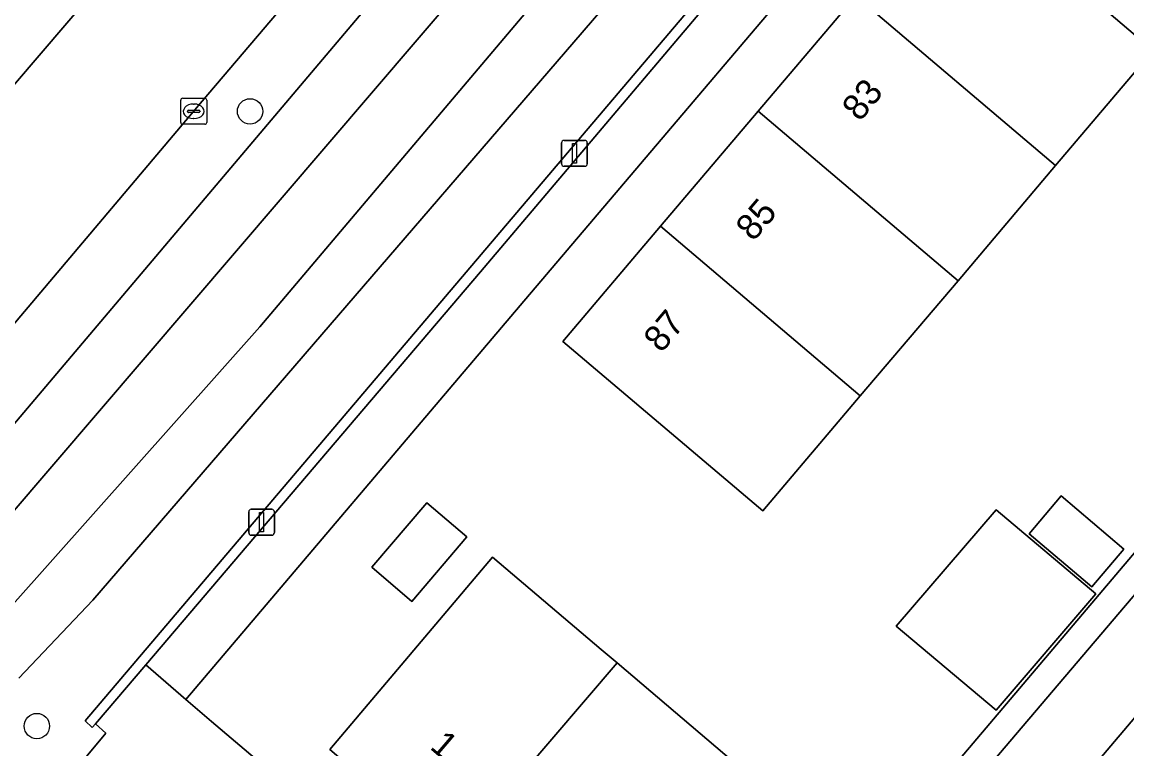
# Model space of a CAD drawing. Extents: x 156412 to 157779, y 382335 to 383768.
# Drawn here: x 156836.83 to 156879.42, y 382515.61 to 382543.62 of the extents above; entities that cross this region are included whole.
import ezdxf

# ---------------------------------------------------------------- set-up
doc = ezdxf.new("R2010")
doc.units = 0
for name, color, linetype in [('IMGEO_Berm_groen', 7, 'Continuous'), ('IMGEO_Boom', 7, 'Continuous'), ('IMGEO_Erf', 7, 'Continuous'), ('IMGEO_Groenvoorziening', 7, 'Continuous'), ('IMGEO_Haag', 7, 'Continuous'), ('IMGEO_Kolk', 7, 'Continuous'), ('IMGEO_Lichtmast', 7, 'Continuous'), ('IMGEO_Oever', 7, 'Continuous'), ('IMGEO_Pand', 7, 'Continuous'), ('IMGEO_Pand_nummerreeks', 7, 'Continuous'), ('IMGEO_Rijbaan_lokaal_gesloten', 7, 'Continuous'), ('IMGEO_Rijbaan_lokaal_open', 7, 'Continuous'), ('IMGEO_Voetpad_open', 7, 'Continuous'), ('IMGEO_Waterloop', 7, 'Continuous')]:
    doc.layers.add(name, color=color, linetype=linetype)

msp = doc.modelspace()

# ---------------------------------------------------------------- linework, layer by layer
at = {"layer": 'IMGEO_Berm_groen'}
msp.add_lwpolyline([(156840.532, 382545.9), (156836.723, 382549.204), (156832.703, 382544.406), (156836.503, 382541.171)], close=True, dxfattribs=at)
at = {"layer": 'IMGEO_Boom'}
for centre in [(156845.62, 382540.18), (156837.401, 382516.492)]:
    msp.add_circle(centre, 0.489, dxfattribs=at)
at = {"layer": 'IMGEO_Erf'}
for points in [[(156889.706, 382534.959), (156880.515, 382542.619), (156880.439, 382542.53), (156876.672, 382538.09), (156872.912, 382533.651), (156869.14, 382529.214), (156865.381, 382524.784), (156857.671, 382531.315), (156861.441, 382535.754), (156865.211, 382540.192), (156868.976, 382544.626), (156872.745, 382549.063), (156872.852, 382549.189), (156871.178, 382550.544), (156856.03, 382532.704), (156843.15, 382517.517), (156844.136, 382516.672), (156861.628, 382501.843)], [(156851.857, 382521.298), (156850.316, 382522.613), (156852.437, 382525.097), (156853.977, 382523.781)], [(156875.652, 382523.901), (156876.889, 382525.359), (156879.3, 382523.314), (156878.063, 382521.856)], [(156878.228, 382521.59), (156874.377, 382517.11), (156870.528, 382520.343), (156874.379, 382524.823)], [(156859.153, 382519.446), (156859.768, 382518.924), (156864.531, 382514.88), (156867.043, 382512.747), (156861.953, 382506.75), (156859.41, 382508.896), (156858.229, 382507.516), (156853.442, 382511.533), (156848.695, 382515.595), (156854.97, 382522.997)]]:
    msp.add_lwpolyline(points, close=True, dxfattribs=at)
at = {"layer": 'IMGEO_Groenvoorziening'}
msp.add_lwpolyline([(156833.429, 382523.914), (156834.624, 382525.907), (156865.157, 382561.969), (156883.467, 382582.632), (156881.147, 382584.59), (156855.391, 382554.226), (156843.769, 382540.567), (156831.328, 382525.852), (156828.33, 382522.305), (156828.27, 382522.229), (156828.21, 382522.153), (156838.048, 382513.792), (156840.059, 382516.222), (156839.658, 382516.575), (156839.538, 382516.434), (156839.257, 382516.694), (156890.335, 382576.835), (156888.158, 382578.673), (156866.603, 382552.72), (156839.563, 382521.34), (156836.701, 382518.344)], dxfattribs=at)
msp.add_lwpolyline([(156890.6, 382576.611), (156890.335, 382576.835), (156839.257, 382516.694), (156839.538, 382516.434), (156839.658, 382516.575), (156841.596, 382518.849), (156854.504, 382533.997)], close=True, dxfattribs=at)
at = {"layer": 'IMGEO_Haag'}
msp.add_lwpolyline([(156890.6, 382576.611), (156890.335, 382576.835), (156839.257, 382516.694), (156839.538, 382516.434), (156839.658, 382516.575), (156841.596, 382518.849), (156854.504, 382533.997)], close=True, dxfattribs=at)
at = {"layer": 'IMGEO_Kolk'}
for p, q in [((156842.947, 382539.757), (156842.947, 382540.609)), ((156843.022, 382540.683), (156843.874, 382540.683)), ((156843.435, 382540.463), (156843.46, 382540.463)), ((156843.948, 382540.609), (156843.948, 382539.757)), ((156843.206, 382540.177), (156843.206, 382540.189)), ((156843.644, 382540.14), (156843.246, 382540.14)), ((156843.249, 382540.226), (156843.647, 382540.226)), ((156843.458, 382539.903), (156843.433, 382539.903)), ((156843.69, 382540.189), (156843.69, 382540.177)), ((156843.874, 382539.683), (156843.022, 382539.683))]:
    msp.add_line(p, q, dxfattribs=at)
for points in [[(156842.947, 382539.757), (156842.947, 382540.609)], [(156843.022, 382540.683), (156843.874, 382540.683)], [(156843.948, 382540.609), (156843.948, 382539.757)], [(156843.874, 382539.683), (156843.022, 382539.683)]]:
    msp.add_lwpolyline(points, dxfattribs=at)
for centre, radius, start, end in [((156843.024, 382540.607), 0.0765, 91.552, 178.448), ((156843.024, 382540.607), 0.0765, 91.552, 178.448), ((156843.872, 382540.607), 0.0765, 1.552, 88.448), ((156843.872, 382540.607), 0.0765, 1.552, 88.448), ((156843.246, 382540.186), 0.0403, 85.8775, 175.7526), ((156843.243, 382540.176), 0.0366, 178.938, 274.7102), ((156843.647, 382540.183), 0.043, 264.8664, 352.4533), ((156843.651, 382540.188), 0.0386, 1.7309, 96.639), ((156843.024, 382539.759), 0.0765, 181.552, 268.448), ((156843.024, 382539.759), 0.0765, 181.552, 268.448), ((156843.872, 382539.759), 0.0765, 271.552, 358.448), ((156843.872, 382539.759), 0.0765, 271.552, 358.448)]:
    msp.add_arc(centre, radius, start, end, dxfattribs=at)
for centre, major_axis, ratio, start_param, end_param in [((156843.434, 382540.183), (-0.387, 0.002), 0.722429, 4.712389, 7.853982), ((156843.459, 382540.183), (-0.39, 0.002), 0.717154, 1.570796, 4.712389)]:
    msp.add_ellipse(centre, major_axis=major_axis, ratio=ratio, start_param=start_param, end_param=end_param, dxfattribs=at)
at = {"layer": 'IMGEO_Lichtmast'}
for p, q in [((156857.727, 382539.063), (156858.517, 382539.063)), ((156858.517, 382539.063), (156857.727, 382539.063)), ((156857.627, 382538.163), (156857.627, 382538.963)), ((156857.627, 382538.963), (156857.627, 382538.163)), ((156858.617, 382538.963), (156858.617, 382538.163)), ((156858.617, 382538.163), (156858.617, 382538.963)), ((156858.517, 382538.063), (156857.727, 382538.063)), ((156857.727, 382538.063), (156858.517, 382538.063)), ((156845.568, 382523.946), (156845.568, 382524.746)), ((156845.568, 382524.746), (156845.568, 382523.946)), ((156845.668, 382524.846), (156846.458, 382524.846)), ((156846.458, 382524.846), (156845.668, 382524.846)), ((156846.558, 382524.746), (156846.558, 382523.946)), ((156846.558, 382523.946), (156846.558, 382524.746)), ((156846.458, 382523.846), (156845.668, 382523.846)), ((156845.668, 382523.846), (156846.458, 382523.846))]:
    msp.add_line(p, q, dxfattribs=at)
for points in [[(156858.047, 382538.938), (156858.197, 382538.938), (156858.197, 382538.188), (156858.047, 382538.188), (156858.047, 382538.938)], [(156845.988, 382524.721), (156846.138, 382524.721), (156846.138, 382523.971), (156845.988, 382523.971), (156845.988, 382524.721)]]:
    msp.add_lwpolyline(points, dxfattribs=at)
for centre, start, end in [((156857.727, 382538.963), 90, 180), ((156857.727, 382538.963), 90, 180), ((156858.517, 382538.963), 0, 90), ((156858.517, 382538.963), 360, 90), ((156857.727, 382538.163), 180, 270), ((156857.727, 382538.163), 180, 270), ((156858.517, 382538.163), 270, 0), ((156858.517, 382538.163), 270, 0), ((156845.668, 382524.746), 90, 180), ((156845.668, 382524.746), 90, 180), ((156846.458, 382524.746), 0, 90), ((156846.458, 382524.746), 360, 90), ((156845.668, 382523.946), 180, 270), ((156845.668, 382523.946), 180, 270), ((156846.458, 382523.946), 270, 0), ((156846.458, 382523.946), 270, 0)]:
    msp.add_arc(centre, 0.1, start, end, dxfattribs=at)
at = {"layer": 'IMGEO_Oever'}
for points in [[(156883.467, 382582.632), (156865.157, 382561.969), (156834.624, 382525.907), (156833.429, 382523.914), (156832.515, 382522.224)], [(156836.701, 382518.344), (156839.563, 382521.34), (156866.603, 382552.72), (156888.158, 382578.673), (156883.467, 382582.632)]]:
    msp.add_lwpolyline(points, dxfattribs=at)
msp.add_lwpolyline([(156885.526, 382578.584), (156845.993, 382531.875), (156836.354, 382521.047), (156834.528, 382522.47), (156883.743, 382579.943)], close=True, dxfattribs=at)
at = {"layer": 'IMGEO_Pand'}
for points in [[(156868.976, 382544.626), (156876.672, 382538.09), (156880.439, 382542.53), (156872.745, 382549.063)], [(156868.976, 382544.626), (156865.211, 382540.192), (156872.912, 382533.651), (156876.672, 382538.09)], [(156865.211, 382540.192), (156861.441, 382535.754), (156869.14, 382529.214), (156872.912, 382533.651)], [(156861.441, 382535.754), (156857.671, 382531.315), (156865.381, 382524.784), (156869.14, 382529.214)], [(156851.857, 382521.298), (156853.977, 382523.781), (156852.437, 382525.097), (156850.316, 382522.613)], [(156878.063, 382521.856), (156879.3, 382523.314), (156876.889, 382525.359), (156875.652, 382523.901)], [(156878.228, 382521.59), (156874.379, 382524.823), (156870.528, 382520.343), (156874.377, 382517.11)], [(156859.768, 382518.924), (156859.153, 382519.446), (156854.97, 382522.997), (156848.695, 382515.595), (156853.442, 382511.533)], [(156859.768, 382518.924), (156853.442, 382511.533), (156858.229, 382507.516), (156859.41, 382508.896), (156864.531, 382514.88)]]:
    msp.add_lwpolyline(points, close=True, dxfattribs=at)
at = {"layer": 'IMGEO_Rijbaan_lokaal_gesloten'}
for points in [[(156843.769, 382540.567), (156855.391, 382554.226), (156881.147, 382584.59), (156882.125, 382585.743), (156886.737, 382591.18), (156882.151, 382594.939), (156877.63, 382589.57), (156876.576, 382588.318), (156874.901, 382586.342), (156874.085, 382585.379), (156872.413, 382583.407), (156871.722, 382582.592), (156870.026, 382580.591)], [(156840.532, 382545.9), (156836.503, 382541.171), (156833.261, 382537.329), (156832.562, 382536.501), (156829.365, 382532.712), (156824.005, 382526.416), (156823.493, 382525.815), (156822.03, 382524.083), (156817.149, 382518.304), (156812.057, 382512.315), (156807.197, 382506.592), (156806.531, 382505.808), (156804.886, 382503.871), (156800.842, 382499.119), (156796.053, 382493.441), (156792.11, 382488.95)], [(156828.21, 382522.153), (156828.27, 382522.229), (156828.33, 382522.305), (156831.328, 382525.852), (156843.769, 382540.567)]]:
    msp.add_lwpolyline(points, dxfattribs=at)
at = {"layer": 'IMGEO_Rijbaan_lokaal_open'}
msp.add_lwpolyline([(156934.819, 382486.732), (156907.746, 382454.691), (156910.21, 382452.579), (156914.173, 382457.263), (156942.158, 382490.336), (156944.379, 382492.961), (156905.035, 382526.295), (156892.664, 382536.77), (156890.546, 382534.28), (156858.4, 382496.484), (156860.796, 382494.49), (156888.054, 382526.647)], dxfattribs=at)
at = {"layer": 'IMGEO_Voetpad_open'}
for points in [[(156984.878, 382498.701), (156891.573, 382577.76), (156891.296, 382577.994), (156882.125, 382585.743), (156881.147, 382584.59), (156883.467, 382582.632), (156888.158, 382578.673), (156890.335, 382576.835), (156890.6, 382576.611), (156854.504, 382533.997), (156841.596, 382518.849), (156843.15, 382517.517), (156856.03, 382532.704), (156871.178, 382550.544), (156872.346, 382551.963), (156891.803, 382574.898), (156935.828, 382537.574), (156938.049, 382535.675), (156981.989, 382498.437)], [(156872.745, 382549.063), (156880.439, 382542.53), (156880.515, 382542.619), (156889.706, 382534.959), (156890.546, 382534.28), (156892.664, 382536.77), (156905.035, 382526.295), (156944.379, 382492.961), (156942.158, 382490.336), (156942.935, 382489.709), (156943.809, 382488.946), (156952.068, 382481.934)], [(156888.054, 382526.647), (156860.796, 382494.49), (156861.565, 382493.813), (156863.611, 382496.172), (156863.984, 382495.86), (156865.283, 382497.419), (156866.004, 382498.26), (156872.437, 382505.909), (156873.102, 382506.693), (156879.541, 382514.314), (156880.214, 382515.091), (156881.815, 382516.982), (156882.233, 382517.47), (156883.11, 382518.509), (156886.25, 382522.23)]]:
    msp.add_lwpolyline(points, dxfattribs=at)
msp.add_lwpolyline([(156844.136, 382516.672), (156843.15, 382517.517), (156841.596, 382518.849), (156839.658, 382516.575), (156840.059, 382516.222), (156838.048, 382513.792), (156839.194, 382512.817), (156840.684, 382514.593), (156841.211, 382515.222), (156842.196, 382514.418), (156859.697, 382499.58), (156857.625, 382497.152), (156858.4, 382496.484), (156890.546, 382534.28), (156889.706, 382534.959), (156861.628, 382501.843)], close=True, dxfattribs=at)
at = {"layer": 'IMGEO_Waterloop'}
msp.add_lwpolyline([(156834.528, 382522.47), (156836.354, 382521.047), (156845.993, 382531.875), (156885.526, 382578.584), (156883.743, 382579.943)], close=True, dxfattribs=at)

# ---------------------------------------------------------------- texts
at = {"layer": 'IMGEO_Pand_nummerreeks'}
for s, rotation, p in [('83', 50.7577, (156869.13, 382539.75)), ('85', 49.4647, (156865.017, 382535.133)), ('87', 49.9297, (156861.472, 382530.84)), ('1', 319.4411, (156852.511, 382515.646))]:
    msp.add_text(s, height=1, rotation=rotation, dxfattribs=at).set_placement(p)

doc.saveas('drawing.dxf')
